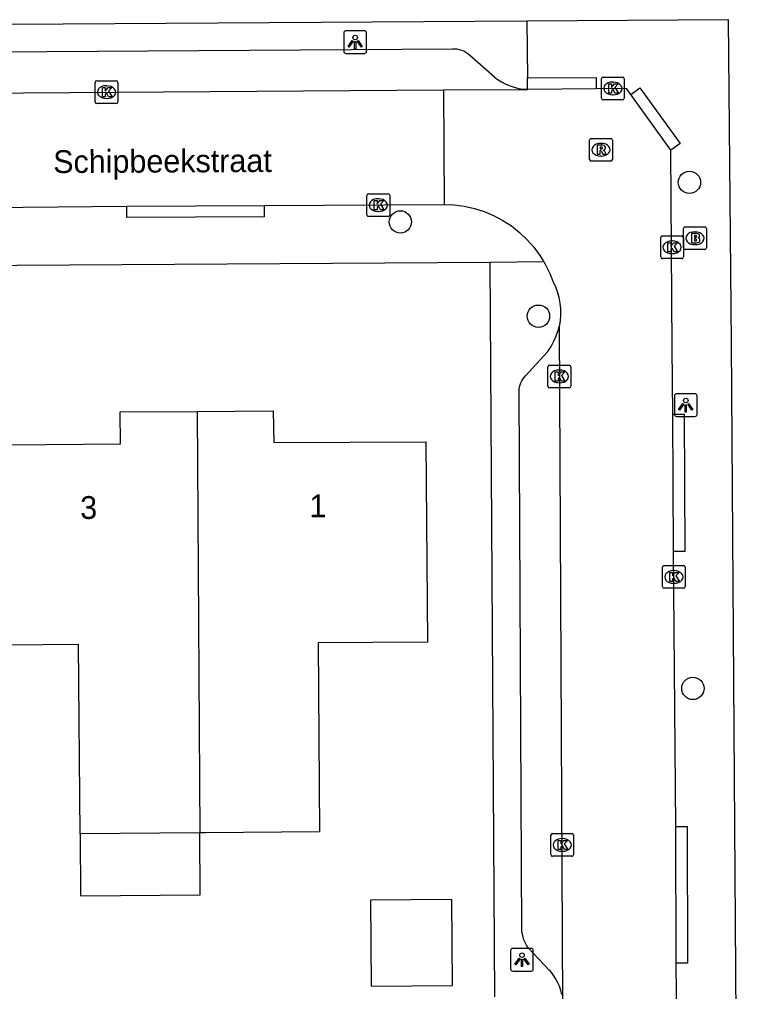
# Model space of a CAD drawing. Extents: x 157321 to 158827, y 386650 to 388532.
# Drawn here: x 157947.7 to 157979.34, y 387637.71 to 387680.35 of the extents above; entities that cross this region are included whole.
import ezdxf

# ---------------------------------------------------------------- set-up
doc = ezdxf.new("R2010")
doc.units = 0
for name, color, linetype in [('IMGEO_Boom', 7, 'Continuous'), ('IMGEO_Brandkraan', 7, 'Continuous'), ('IMGEO_Kolk', 7, 'Continuous'), ('IMGEO_Lichtpunt', 7, 'Continuous'), ('IMGEO_Openbare_ruimte_label', 7, 'Continuous'), ('IMGEO_Pand', 7, 'Continuous'), ('IMGEO_Pand_nummerreeks', 7, 'Continuous'), ('IMGEO_Rijbaan_lokaal_open', 7, 'Continuous'), ('IMGEO_Rioolput', 7, 'Continuous'), ('IMGEO_Voetpad_open', 7, 'Continuous')]:
    doc.layers.add(name, color=color, linetype=linetype)

msp = doc.modelspace()

# ---------------------------------------------------------------- linework, layer by layer
at = {"layer": 'IMGEO_Boom'}
for centre in [(157977.095, 387673.203), (157964.41, 387671.468), (157970.47, 387667.332), (157977.246, 387651.004)]:
    msp.add_circle(centre, 0.489, dxfattribs=at)
at = {"layer": 'IMGEO_Brandkraan'}
for p, q in [((157976.838, 387670.328), (157976.838, 387671.18)), ((157976.913, 387671.254), (157977.765, 387671.254)), ((157977.839, 387671.18), (157977.839, 387670.328)), ((157977.326, 387671.034), (157977.351, 387671.034)), ((157977.765, 387670.254), (157976.913, 387670.254)), ((157977.349, 387670.474), (157977.324, 387670.474))]:
    msp.add_line(p, q, dxfattribs=at)
for points in [[(157976.838, 387670.328), (157976.838, 387671.18)], [(157976.913, 387671.254), (157977.765, 387671.254)], [(157977.839, 387671.18), (157977.839, 387670.328)], [(157977.186, 387670.954), (157977.186, 387670.554), (157977.399, 387670.554)], [(157977.417, 387670.954), (157977.186, 387670.954)], [(157977.365, 387670.873), (157977.311, 387670.873), (157977.311, 387670.797)], [(157977.311, 387670.797), (157977.364, 387670.797)], [(157977.373, 387670.721), (157977.311, 387670.721), (157977.311, 387670.64)], [(157977.311, 387670.64), (157977.373, 387670.64)], [(157977.765, 387670.254), (157976.913, 387670.254)]]:
    msp.add_lwpolyline(points, dxfattribs=at)
for centre, radius, start, end in [((157976.915, 387671.178), 0.0765, 91.552, 178.448), ((157976.915, 387671.178), 0.0765, 91.552, 178.448), ((157977.763, 387671.178), 0.0765, 1.552, 88.448), ((157977.763, 387671.178), 0.0765, 1.552, 88.448), ((157977.366, 387670.835), 0.0379, 267.8285, 90.9355), ((157977.374, 387670.68), 0.0404, 269.8759, 90.5077), ((157977.421, 387670.809), 0.145, 59.4692, 91.5367), ((157977.446, 387670.856), 0.0922, 285.5137, 58.1501), ((157977.451, 387670.664), 0.105, 301.3115, 78.989), ((157976.915, 387670.33), 0.0765, 181.552, 268.448), ((157976.915, 387670.33), 0.0765, 181.552, 268.448), ((157977.405, 387670.805), 0.251, 268.6676, 293.5347), ((157977.763, 387670.33), 0.0765, 271.552, 358.448), ((157977.763, 387670.33), 0.0765, 271.552, 358.448)]:
    msp.add_arc(centre, radius, start, end, dxfattribs=at)
for centre, major_axis, ratio, start_param, end_param in [((157977.325, 387670.754), (-0.387, 0.002), 0.722429, 4.712389, 7.853982), ((157977.35, 387670.754), (-0.39, 0.002), 0.717154, 1.570796, 4.712389)]:
    msp.add_ellipse(centre, major_axis=major_axis, ratio=ratio, start_param=start_param, end_param=end_param, dxfattribs=at)
at = {"layer": 'IMGEO_Kolk'}
for p, q in [((157951.016, 387676.734), (157951.016, 387677.586)), ((157951.091, 387677.66), (157951.943, 387677.66)), ((157952.017, 387677.586), (157952.017, 387676.734)), ((157973.234, 387676.895), (157973.234, 387677.747)), ((157973.309, 387677.821), (157974.161, 387677.821)), ((157973.722, 387677.601), (157973.747, 387677.601)), ((157974.235, 387677.747), (157974.235, 387676.895)), ((157951.504, 387677.44), (157951.529, 387677.44)), ((157973.745, 387677.041), (157973.72, 387677.041)), ((157951.943, 387676.66), (157951.091, 387676.66)), ((157951.527, 387676.88), (157951.502, 387676.88)), ((157974.161, 387676.821), (157973.309, 387676.821)), ((157962.942, 387671.777), (157962.942, 387672.629)), ((157963.017, 387672.703), (157963.869, 387672.703)), ((157963.43, 387672.483), (157963.455, 387672.483)), ((157963.943, 387672.629), (157963.943, 387671.777)), ((157963.453, 387671.923), (157963.428, 387671.923)), ((157963.869, 387671.703), (157963.017, 387671.703)), ((157975.833, 387669.93), (157975.833, 387670.782)), ((157975.908, 387670.856), (157976.76, 387670.856)), ((157976.321, 387670.636), (157976.346, 387670.636)), ((157976.834, 387670.782), (157976.834, 387669.93)), ((157976.76, 387669.856), (157975.908, 387669.856)), ((157976.344, 387670.076), (157976.319, 387670.076)), ((157970.886, 387664.262), (157970.886, 387665.114)), ((157970.961, 387665.188), (157971.813, 387665.188)), ((157971.887, 387665.114), (157971.887, 387664.262)), ((157971.374, 387664.968), (157971.399, 387664.968)), ((157971.397, 387664.408), (157971.372, 387664.408)), ((157971.813, 387664.188), (157970.961, 387664.188)), ((157975.911, 387655.469), (157975.911, 387656.321)), ((157975.986, 387656.395), (157976.838, 387656.395)), ((157976.399, 387656.175), (157976.424, 387656.175)), ((157976.912, 387656.321), (157976.912, 387655.469)), ((157976.838, 387655.395), (157975.986, 387655.395)), ((157976.422, 387655.615), (157976.397, 387655.615)), ((157971.088, 387644.638), (157971.94, 387644.638)), ((157971.013, 387643.712), (157971.013, 387644.564)), ((157971.501, 387644.418), (157971.526, 387644.418)), ((157972.014, 387644.564), (157972.014, 387643.712)), ((157971.524, 387643.858), (157971.499, 387643.858)), ((157971.94, 387643.638), (157971.088, 387643.638))]:
    msp.add_line(p, q, dxfattribs=at)
for points in [[(157951.016, 387676.734), (157951.016, 387677.586)], [(157951.091, 387677.66), (157951.943, 387677.66)], [(157952.017, 387677.586), (157952.017, 387676.734)], [(157973.234, 387676.895), (157973.234, 387677.747)], [(157973.309, 387677.821), (157974.161, 387677.821)], [(157973.555, 387677.521), (157973.678, 387677.521), (157973.678, 387677.37), (157973.808, 387677.521), (157973.972, 387677.521), (157973.826, 387677.37), (157973.979, 387677.121), (157973.827, 387677.121), (157973.742, 387677.285), (157973.678, 387677.218), (157973.678, 387677.121), (157973.555, 387677.121), (157973.555, 387677.521)], [(157974.235, 387677.747), (157974.235, 387676.895)], [(157951.337, 387677.36), (157951.46, 387677.36), (157951.46, 387677.209), (157951.59, 387677.36), (157951.754, 387677.36), (157951.608, 387677.209), (157951.761, 387676.96), (157951.609, 387676.96), (157951.524, 387677.124), (157951.46, 387677.057), (157951.46, 387676.96), (157951.337, 387676.96), (157951.337, 387677.36)], [(157951.943, 387676.66), (157951.091, 387676.66)], [(157974.161, 387676.821), (157973.309, 387676.821)], [(157962.942, 387671.777), (157962.942, 387672.629)], [(157963.017, 387672.703), (157963.869, 387672.703)], [(157963.263, 387672.403), (157963.386, 387672.403), (157963.386, 387672.252), (157963.516, 387672.403), (157963.68, 387672.403), (157963.534, 387672.252), (157963.687, 387672.003), (157963.535, 387672.003), (157963.45, 387672.167), (157963.386, 387672.1), (157963.386, 387672.003), (157963.263, 387672.003), (157963.263, 387672.403)], [(157963.943, 387672.629), (157963.943, 387671.777)], [(157963.869, 387671.703), (157963.017, 387671.703)], [(157975.833, 387669.93), (157975.833, 387670.782)], [(157975.908, 387670.856), (157976.76, 387670.856)], [(157976.834, 387670.782), (157976.834, 387669.93)], [(157976.154, 387670.556), (157976.277, 387670.556), (157976.277, 387670.405), (157976.407, 387670.556), (157976.571, 387670.556), (157976.425, 387670.405), (157976.578, 387670.156), (157976.426, 387670.156), (157976.341, 387670.32), (157976.277, 387670.253), (157976.277, 387670.156), (157976.154, 387670.156), (157976.154, 387670.556)], [(157976.76, 387669.856), (157975.908, 387669.856)], [(157970.886, 387664.262), (157970.886, 387665.114)], [(157970.961, 387665.188), (157971.813, 387665.188)], [(157971.887, 387665.114), (157971.887, 387664.262)], [(157971.207, 387664.888), (157971.33, 387664.888), (157971.33, 387664.737), (157971.46, 387664.888), (157971.624, 387664.888), (157971.478, 387664.737), (157971.631, 387664.488), (157971.479, 387664.488), (157971.394, 387664.652), (157971.33, 387664.585), (157971.33, 387664.488), (157971.207, 387664.488), (157971.207, 387664.888)], [(157971.813, 387664.188), (157970.961, 387664.188)], [(157975.911, 387655.469), (157975.911, 387656.321)], [(157975.986, 387656.395), (157976.838, 387656.395)], [(157976.912, 387656.321), (157976.912, 387655.469)], [(157976.232, 387656.095), (157976.355, 387656.095), (157976.355, 387655.944), (157976.485, 387656.095), (157976.649, 387656.095), (157976.503, 387655.944), (157976.656, 387655.695), (157976.504, 387655.695), (157976.419, 387655.859), (157976.355, 387655.792), (157976.355, 387655.695), (157976.232, 387655.695), (157976.232, 387656.095)], [(157976.838, 387655.395), (157975.986, 387655.395)], [(157971.088, 387644.638), (157971.94, 387644.638)], [(157971.013, 387643.712), (157971.013, 387644.564)], [(157971.334, 387644.338), (157971.457, 387644.338), (157971.457, 387644.187), (157971.587, 387644.338), (157971.751, 387644.338), (157971.605, 387644.187), (157971.758, 387643.938), (157971.606, 387643.938), (157971.521, 387644.102), (157971.457, 387644.035), (157971.457, 387643.938), (157971.334, 387643.938), (157971.334, 387644.338)], [(157972.014, 387644.564), (157972.014, 387643.712)], [(157971.94, 387643.638), (157971.088, 387643.638)]]:
    msp.add_lwpolyline(points, dxfattribs=at)
for centre, start, end in [((157951.093, 387677.584), 91.552, 178.448), ((157951.093, 387677.584), 91.552, 178.448), ((157951.941, 387677.584), 1.552, 88.448), ((157951.941, 387677.584), 1.552, 88.448), ((157973.311, 387677.745), 91.552, 178.448), ((157973.311, 387677.745), 91.552, 178.448), ((157974.159, 387677.745), 1.552, 88.448), ((157974.159, 387677.745), 1.552, 88.448), ((157951.093, 387676.736), 181.552, 268.448), ((157951.093, 387676.736), 181.552, 268.448), ((157951.941, 387676.736), 271.552, 358.448), ((157951.941, 387676.736), 271.552, 358.448), ((157973.311, 387676.897), 181.552, 268.448), ((157973.311, 387676.897), 181.552, 268.448), ((157974.159, 387676.897), 271.552, 358.448), ((157974.159, 387676.897), 271.552, 358.448), ((157963.019, 387672.627), 91.552, 178.448), ((157963.019, 387672.627), 91.552, 178.448), ((157963.867, 387672.627), 1.552, 88.448), ((157963.867, 387672.627), 1.552, 88.448), ((157963.019, 387671.779), 181.552, 268.448), ((157963.019, 387671.779), 181.552, 268.448), ((157963.867, 387671.779), 271.552, 358.448), ((157963.867, 387671.779), 271.552, 358.448), ((157975.91, 387670.78), 91.552, 178.448), ((157975.91, 387670.78), 91.552, 178.448), ((157976.758, 387670.78), 1.552, 88.448), ((157976.758, 387670.78), 1.552, 88.448), ((157975.91, 387669.932), 181.552, 268.448), ((157975.91, 387669.932), 181.552, 268.448), ((157976.758, 387669.932), 271.552, 358.448), ((157976.758, 387669.932), 271.552, 358.448), ((157970.963, 387665.112), 91.552, 178.448), ((157970.963, 387665.112), 91.552, 178.448), ((157971.811, 387665.112), 1.552, 88.448), ((157971.811, 387665.112), 1.552, 88.448), ((157970.963, 387664.264), 181.552, 268.448), ((157970.963, 387664.264), 181.552, 268.448), ((157971.811, 387664.264), 271.552, 358.448), ((157971.811, 387664.264), 271.552, 358.448), ((157975.988, 387656.319), 91.552, 178.448), ((157975.988, 387656.319), 91.552, 178.448), ((157976.836, 387656.319), 1.552, 88.448), ((157976.836, 387656.319), 1.552, 88.448), ((157975.988, 387655.471), 181.552, 268.448), ((157975.988, 387655.471), 181.552, 268.448), ((157976.836, 387655.471), 271.552, 358.448), ((157976.836, 387655.471), 271.552, 358.448), ((157971.09, 387644.562), 91.552, 178.448), ((157971.09, 387644.562), 91.552, 178.448), ((157971.938, 387644.562), 1.552, 88.448), ((157971.938, 387644.562), 1.552, 88.448), ((157971.09, 387643.714), 181.552, 268.448), ((157971.09, 387643.714), 181.552, 268.448), ((157971.938, 387643.714), 271.552, 358.448), ((157971.938, 387643.714), 271.552, 358.448)]:
    msp.add_arc(centre, 0.0765, start, end, dxfattribs=at)
for centre, major_axis, ratio, start_param, end_param in [((157973.721, 387677.321), (-0.387, 0.002), 0.722429, 4.712389, 7.853982), ((157973.746, 387677.321), (-0.39, 0.002), 0.717154, 1.570796, 4.712389), ((157951.503, 387677.16), (-0.387, 0.002), 0.722429, 4.712389, 7.853982), ((157951.528, 387677.16), (-0.39, 0.002), 0.717154, 1.570796, 4.712389), ((157963.429, 387672.203), (-0.387, 0.002), 0.722429, 4.712389, 7.853982), ((157963.454, 387672.203), (-0.39, 0.002), 0.717154, 1.570796, 4.712389), ((157976.32, 387670.356), (-0.387, 0.002), 0.722429, 4.712389, 7.853982), ((157976.345, 387670.356), (-0.39, 0.002), 0.717154, 1.570796, 4.712389), ((157971.373, 387664.688), (-0.387, 0.002), 0.722429, 4.712389, 7.853982), ((157971.398, 387664.688), (-0.39, 0.002), 0.717154, 1.570796, 4.712389), ((157976.398, 387655.895), (-0.387, 0.002), 0.722429, 4.712389, 7.853982), ((157976.423, 387655.895), (-0.39, 0.002), 0.717154, 1.570796, 4.712389), ((157971.5, 387644.138), (-0.387, 0.002), 0.722429, 4.712389, 7.853982), ((157971.525, 387644.138), (-0.39, 0.002), 0.717154, 1.570796, 4.712389)]:
    msp.add_ellipse(centre, major_axis=major_axis, ratio=ratio, start_param=start_param, end_param=end_param, dxfattribs=at)
at = {"layer": 'IMGEO_Lichtpunt'}
for p, q in [((157961.929, 387679.76), (157961.929, 387678.953)), ((157961.929, 387679.76), (157961.929, 387678.953)), ((157962.831, 387679.855), (157962.023, 387679.855)), ((157962.831, 387679.855), (157962.023, 387679.855)), ((157962.925, 387678.953), (157962.925, 387679.76)), ((157962.925, 387678.953), (157962.925, 387679.76)), ((157962.023, 387678.859), (157962.831, 387678.859)), ((157962.023, 387678.859), (157962.831, 387678.859)), ((157976.435, 387663.834), (157976.435, 387663.027)), ((157976.435, 387663.834), (157976.435, 387663.027)), ((157977.337, 387663.929), (157976.529, 387663.929)), ((157977.337, 387663.929), (157976.529, 387663.929)), ((157977.431, 387663.027), (157977.431, 387663.834)), ((157977.431, 387663.027), (157977.431, 387663.834)), ((157976.529, 387662.933), (157977.337, 387662.933)), ((157976.529, 387662.933), (157977.337, 387662.933)), ((157969.248, 387639.504), (157969.248, 387638.697)), ((157969.248, 387639.504), (157969.248, 387638.697)), ((157970.15, 387639.599), (157969.342, 387639.599)), ((157970.15, 387639.599), (157969.342, 387639.599)), ((157970.244, 387638.697), (157970.244, 387639.504)), ((157970.244, 387638.697), (157970.244, 387639.504)), ((157969.342, 387638.603), (157970.15, 387638.603)), ((157969.342, 387638.603), (157970.15, 387638.603))]:
    msp.add_line(p, q, dxfattribs=at)
for points in [[(157962.303, 387679.424), (157962.342, 387679.396), (157962.154, 387679.134), (157962.116, 387679.161), (157962.303, 387679.424)], [(157962.405, 387679.376), (157962.452, 387679.376), (157962.452, 387679.054), (157962.405, 387679.054), (157962.405, 387679.376)], [(157962.515, 387679.396), (157962.553, 387679.423), (157962.74, 387679.161), (157962.701, 387679.133), (157962.515, 387679.396)], [(157976.809, 387663.498), (157976.848, 387663.47), (157976.66, 387663.208), (157976.622, 387663.235), (157976.809, 387663.498)], [(157976.911, 387663.45), (157976.958, 387663.45), (157976.958, 387663.128), (157976.911, 387663.128), (157976.911, 387663.45)], [(157977.021, 387663.47), (157977.059, 387663.497), (157977.246, 387663.235), (157977.207, 387663.207), (157977.021, 387663.47)], [(157969.622, 387639.168), (157969.661, 387639.14), (157969.473, 387638.878), (157969.435, 387638.905), (157969.622, 387639.168)], [(157969.724, 387639.12), (157969.771, 387639.12), (157969.771, 387638.798), (157969.724, 387638.798), (157969.724, 387639.12)], [(157969.834, 387639.14), (157969.872, 387639.167), (157970.059, 387638.905), (157970.02, 387638.877), (157969.834, 387639.14)]]:
    msp.add_lwpolyline(points, dxfattribs=at)
for centre in [(157962.428, 387679.558), (157976.934, 387663.632), (157969.747, 387639.302)]:
    msp.add_circle(centre, 0.0994, dxfattribs=at)
for centre, start, end in [((157962.023, 387679.76), 90, 180), ((157962.023, 387679.76), 90, 180), ((157962.831, 387679.76), 0, 90), ((157962.831, 387679.76), 0, 90), ((157962.023, 387678.953), 180, 270), ((157962.023, 387678.953), 180, 270), ((157962.831, 387678.953), 270, 0), ((157962.831, 387678.953), 270, 360), ((157976.529, 387663.834), 90, 180), ((157976.529, 387663.834), 90, 180), ((157977.337, 387663.834), 0, 90), ((157977.337, 387663.834), 0, 90), ((157976.529, 387663.027), 180, 270), ((157976.529, 387663.027), 180, 270), ((157977.337, 387663.027), 270, 0), ((157977.337, 387663.027), 270, 360), ((157969.342, 387639.504), 90, 180), ((157969.342, 387639.504), 90, 180), ((157970.15, 387639.504), 0, 90), ((157970.15, 387639.504), 0, 90), ((157969.342, 387638.697), 180, 270), ((157969.342, 387638.697), 180, 270), ((157970.15, 387638.697), 270, 0), ((157970.15, 387638.697), 270, 360)]:
    msp.add_arc(centre, 0.0946, start, end, dxfattribs=at)
at = {"layer": 'IMGEO_Pand'}
for points in [[(157945.586, 387661.677), (157952.135, 387661.733), (157952.123, 387663.135), (157955.49, 387663.158)], [(157955.49, 387663.158), (157958.832, 387663.181), (157958.852, 387661.792), (157965.532, 387661.827), (157965.599, 387653.04), (157960.8, 387653.004), (157960.863, 387644.706), (157955.864, 387644.668), (157955.612, 387644.666)], [(157955.49, 387663.158), (157955.612, 387644.666)], [(157950.356, 387644.627), (157950.294, 387652.924), (157945.644, 387652.889)], [(157955.612, 387644.666), (157950.356, 387644.627)], [(157950.356, 387644.627), (157950.372, 387641.909), (157955.63, 387641.948), (157955.612, 387644.666)], [(157966.698, 387637.966), (157966.669, 387641.746), (157963.107, 387641.719), (157963.136, 387637.939), (157966.698, 387637.966)]]:
    msp.add_lwpolyline(points, dxfattribs=at)
at = {"layer": 'IMGEO_Rijbaan_lokaal_open'}
for points in [[(157943.763, 387677.106), (157966.301, 387677.259)], [(157966.301, 387677.259), (157969.987, 387677.284)], [(157966.301, 387677.259), (157966.339, 387672.228)], [(157973.004, 387677.307), (157969.987, 387677.284)], [(157974.519, 387677.057), (157974.326, 387677.317), (157973.004, 387677.307)], [(157976.28, 387674.611), (157974.519, 387677.057)], [(157976.362, 387663.033), (157976.34, 387665.951), (157976.28, 387674.611)], [(157938.743, 387672.033), (157952.405, 387672.154)], [(157952.405, 387672.154), (157958.429, 387672.184)], [(157958.429, 387672.184), (157966.339, 387672.228)], [(157966.339, 387672.228), (157966.769, 387672.211), (157967.217, 387672.153), (157967.658, 387672.056), (157968.088, 387671.919), (157968.504, 387671.745), (157968.903, 387671.534), (157969.282, 387671.289), (157969.637, 387671.01), (157969.966, 387670.701), (157970.266, 387670.364), (157970.535, 387670.002), (157970.71, 387669.715)], [(157970.71, 387669.715), (157970.77, 387669.617), (157970.97, 387669.212), (157971.133, 387668.791), (157971.196, 387668.657), (157971.289, 387668.415), (157971.36, 387668.165), (157971.409, 387667.91), (157971.434, 387667.652), (157971.437, 387667.393), (157971.416, 387667.135), (157971.372, 387666.879)], [(157971.372, 387666.879), (157971.528, 387637.19)], [(157976.39, 387657.011), (157976.362, 387663.033)], [(157976.502, 387644.941), (157976.39, 387657.011)], [(157976.517, 387638.948), (157976.502, 387644.941)], [(157976.61, 387626.982), (157976.59, 387632.364), (157976.517, 387638.948)]]:
    msp.add_lwpolyline(points, dxfattribs=at)
at = {"layer": 'IMGEO_Rioolput'}
for p, q in [((157972.712, 387674.208), (157972.712, 387675.06)), ((157972.787, 387675.134), (157973.639, 387675.134)), ((157973.2, 387674.914), (157973.225, 387674.914)), ((157973.713, 387675.06), (157973.713, 387674.208)), ((157973.639, 387674.134), (157972.787, 387674.134)), ((157973.223, 387674.354), (157973.198, 387674.354))]:
    msp.add_line(p, q, dxfattribs=at)
for points in [[(157972.712, 387674.208), (157972.712, 387675.06)], [(157972.787, 387675.134), (157973.639, 387675.134)], [(157973.713, 387675.06), (157973.713, 387674.208)], [(157973.301, 387674.832), (157973.049, 387674.834), (157973.049, 387674.434)], [(157973.049, 387674.434), (157973.173, 387674.434), (157973.173, 387674.596), (157973.184, 387674.596)], [(157973.227, 387674.753), (157973.173, 387674.753), (157973.173, 387674.672)], [(157973.173, 387674.672), (157973.225, 387674.672)], [(157973.231, 387674.567), (157973.302, 387674.434), (157973.442, 387674.434), (157973.377, 387674.56)], [(157973.639, 387674.134), (157972.787, 387674.134)]]:
    msp.add_lwpolyline(points, dxfattribs=at)
for centre, radius, start, end in [((157972.789, 387675.058), 0.0765, 91.552, 178.448), ((157972.789, 387675.058), 0.0765, 91.552, 178.448), ((157973.637, 387675.058), 0.0765, 1.552, 88.448), ((157973.637, 387675.058), 0.0765, 1.552, 88.448), ((157973.183, 387674.543), 0.0533, 26.0293, 88.6989), ((157973.209, 387674.861), 0.19, 274.7715, 282.9687), ((157973.233, 387674.657), 0.0964, 77.0061, 93.1865), ((157973.247, 387674.714), 0.0378, 276.6634, 79.6772), ((157973.3, 387674.722), 0.109, 350.3612, 89.416), ((157973.298, 387674.722), 0.112, 277.5842, 350.9817), ((157973.282, 387674.507), 0.108, 29.5134, 73.7905), ((157972.789, 387674.21), 0.0765, 181.552, 268.448), ((157972.789, 387674.21), 0.0765, 181.552, 268.448), ((157973.637, 387674.21), 0.0765, 271.552, 358.448), ((157973.637, 387674.21), 0.0765, 271.552, 358.448)]:
    msp.add_arc(centre, radius, start, end, dxfattribs=at)
for centre, major_axis, ratio, start_param, end_param in [((157973.199, 387674.634), (-0.387, 0.002), 0.722429, 4.712389, 7.853982), ((157973.224, 387674.634), (-0.39, 0.002), 0.717154, 1.570796, 4.712389)]:
    msp.add_ellipse(centre, major_axis=major_axis, ratio=ratio, start_param=start_param, end_param=end_param, dxfattribs=at)
at = {"layer": 'IMGEO_Voetpad_open'}
for points in [[(157940.566, 387680.099), (157969.955, 387680.292)], [(157969.955, 387680.292), (157978.794, 387680.35), (157978.925, 387666.151), (157979.338, 387606.891)], [(157969.955, 387680.292), (157969.984, 387677.783)], [(157966.697, 387679.042), (157946.657, 387678.909)], [(157968.547, 387677.818), (157967.451, 387678.78)], [(157969.984, 387677.783), (157973.001, 387677.806), (157973.004, 387677.307)], [(157969.987, 387677.284), (157969.984, 387677.783)], [(157974.519, 387677.057), (157974.924, 387677.349), (157976.685, 387674.903), (157976.28, 387674.611)], [(157958.429, 387672.184), (157958.431, 387671.685), (157952.407, 387671.655), (157952.405, 387672.154)], [(157968.348, 387669.681), (157882.963, 387669.147)], [(157970.71, 387669.715), (157968.348, 387669.681)], [(157968.551, 387637.473), (157968.348, 387669.681)], [(157971.491, 387637.571), (157971.447, 387637.758), (157971.387, 387637.94), (157971.31, 387638.116), (157971.219, 387638.285), (157971.112, 387638.444), (157970.992, 387638.594), (157970.944, 387638.646), (157970.023, 387639.626), (157969.949, 387639.737), (157969.886, 387639.851), (157969.834, 387639.971), (157969.793, 387640.094), (157969.763, 387640.221), (157969.745, 387640.35), (157969.621, 387664.018), (157969.622, 387664.052), (157969.629, 387664.144), (157969.644, 387664.235), (157969.667, 387664.324), (157969.698, 387664.411), (157969.737, 387664.495), (157969.783, 387664.574), (157969.836, 387664.65), (157969.896, 387664.72), (157970.882, 387665.789), (157971.025, 387666.004), (157971.147, 387666.23), (157971.25, 387666.466), (157971.33, 387666.711), (157971.372, 387666.879)], [(157976.362, 387663.033), (157976.861, 387663.035), (157976.889, 387657.013), (157976.39, 387657.011)], [(157976.502, 387644.941), (157977.001, 387644.942), (157977.016, 387638.949), (157976.517, 387638.948)]]:
    msp.add_lwpolyline(points, dxfattribs=at)
for centre, radius, start, end in [((157966.788, 387678.087), 0.959, 46.2509, 95.4265), ((157970.059, 387679.687), 2.404, 231.0265, 268.2806)]:
    msp.add_arc(centre, radius, start, end, dxfattribs=at)

# ---------------------------------------------------------------- texts
at = {"layer": 'IMGEO_Openbare_ruimte_label'}
msp.add_text('Schipbeekstraat', height=1, rotation=0.2865, dxfattribs=at).set_placement((157949.18, 387673.611))
at = {"layer": 'IMGEO_Pand_nummerreeks'}
for s, p in [('3', (157950.366, 387658.436)), ('1', (157960.423, 387658.509))]:
    msp.add_text(s, height=1, rotation=0.4192, dxfattribs=at).set_placement(p)

doc.saveas('drawing.dxf')
